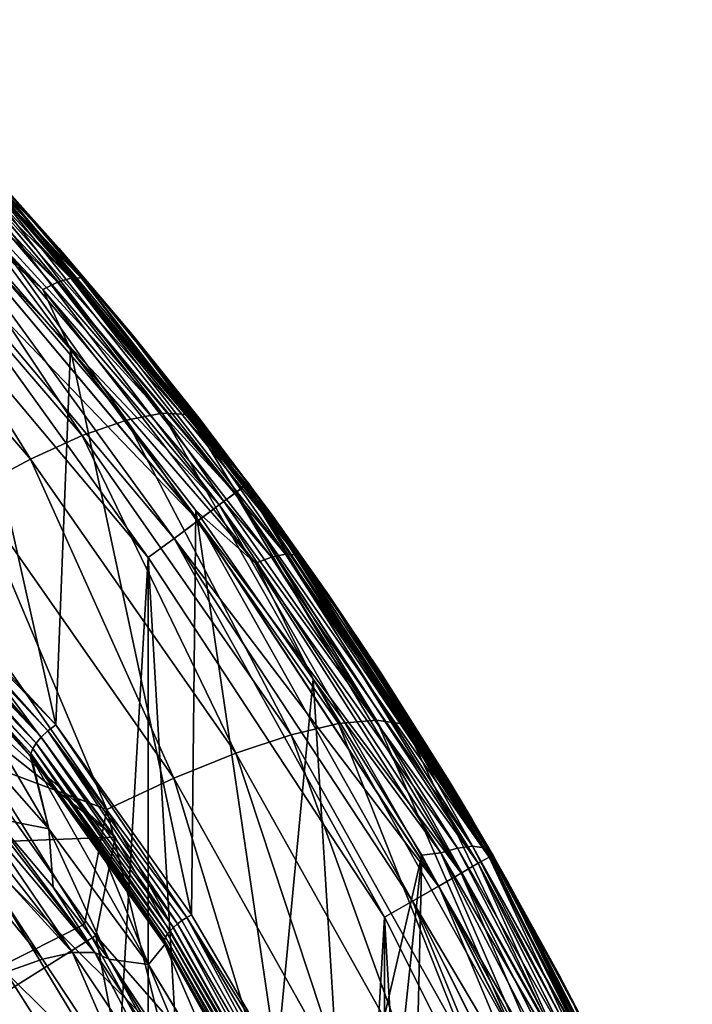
# Model space of a CAD drawing. Header units: metres. Extents: x -24 to 24, y -238 to 25.
# Tile 477 of 477: x 18.19 to 22.5, y 11.29 to 17.6. Entities that reach past the tile are written whole.
import ezdxf

# ---------------------------------------------------------------- set-up
doc = ezdxf.new("R2010")
doc.units = ezdxf.units.M
doc.layers.add('solid_10441023_001', color=7, linetype='CONTINUOUS')

msp = doc.modelspace()

# ---------------------------------------------------------------- linework, layer by layer
at = {"layer": 'solid_10441023_001'}
for points in [[(16.96826, 17.590115, 55.057655), (18.515066, 15.94278, 54.28949), (16.889458, 17.556971, 54.954594)], [(16.96826, 17.590115, 55.057655), (17.028841, 17.596941, 55.176888), (18.580584, 15.94435, 54.406273)], [(16.96826, 17.590115, 55.057655), (18.580584, 15.94435, 54.406273), (18.515066, 15.94278, 54.28949)], [(18.580584, 15.94435, 54.406273), (17.028841, 17.596941, 55.176888), (18.04458, 16.572361, 54.821793)], [(16.889458, 17.556971, 54.954594), (18.42984, 15.916472, 54.189617), (16.801411, 17.502239, 54.877396)], [(18.515066, 15.94278, 54.28949), (18.42984, 15.916472, 54.189617), (16.889458, 17.556971, 54.954594)], [(16.801411, 17.502239, 54.877396), (18.334618, 15.869381, 54.115982), (16.757448, 17.392336, 54.810181)], [(18.42984, 15.916472, 54.189617), (18.334618, 15.869381, 54.115982), (16.801411, 17.502239, 54.877396)], [(18.334618, 15.869381, 54.115982), (17.65731, 16.466141, 54.378288), (16.757448, 17.392336, 54.810181)], [(18.04458, 16.572361, 54.821793), (17.48052, 17.166286, 67.20015), (18.437004, 16.134649, 67.444283)], [(17.684828, 16.911348, 67.712074), (18.437004, 16.134649, 67.444283), (17.48052, 17.166286, 67.20015)], [(17.530823, 16.905346, 68.224785), (17.320059, 16.838583, 68.712379), (18.871737, 15.033313, 69.203476)], [(17.684828, 16.911348, 67.712074), (17.530823, 16.905346, 68.224785), (19.100307, 15.078596, 68.721474)], [(19.100307, 15.078596, 68.721474), (17.530823, 16.905346, 68.224785), (18.871737, 15.033313, 69.203476)], [(19.267204, 15.068807, 68.212868), (18.437004, 16.134649, 67.444283), (17.684828, 16.911348, 67.712074)], [(19.267204, 15.068807, 68.212868), (17.684828, 16.911348, 67.712074), (19.100307, 15.078596, 68.721474)], [(17.320059, 16.838583, 68.712379), (17.058083, 16.712822, 69.162018), (18.587505, 14.934151, 69.646202)], [(18.871737, 15.033313, 69.203476), (17.320059, 16.838583, 68.712379), (18.587505, 14.934151, 69.646202)], [(17.742619, 16.739298, -102.800179), (17.800827, 16.794214, -102.607056), (19.630154, 14.614107, -102.607056)], [(17.742924, 16.739584, 43.499454), (19.566299, 14.566569, 43.499454), (17.800983, 16.794363, 43.306248)], [(17.800827, 16.794214, -102.607056), (17.820654, 16.81292, -102.400002), (19.652018, 14.630385, -102.400002)], [(19.630154, 14.614107, -102.607056), (17.800827, 16.794214, -102.607056), (19.652018, 14.630385, -102.400002)], [(17.800983, 16.794363, 43.306248), (19.630327, 14.614237, 43.306248), (17.820654, 16.81292, 43.099998)], [(19.566299, 14.566569, 43.499454), (19.630327, 14.614237, 43.306248), (17.800983, 16.794363, 43.306248)], [(19.652018, 14.630385, 43.099998), (19.652018, 14.630385, -102.400002), (17.820654, 16.81292, -102.400002)], [(17.820654, 16.81292, 43.099998), (19.652018, 14.630385, 43.099998), (17.820654, 16.81292, -102.400002)], [(19.630327, 14.614237, 43.306248), (19.652018, 14.630385, 43.099998), (17.820654, 16.81292, 43.099998)], [(17.058083, 16.712822, 69.162018), (16.751791, 16.531368, 69.561874), (18.255095, 14.783718, 70.037994)], [(18.587505, 14.934151, 69.646202), (17.058083, 16.712822, 69.162018), (18.255095, 14.783718, 70.037994)], [(17.650005, 16.65192, -102.965981), (17.742619, 16.739298, -102.800179), (19.565964, 14.566319, -102.800179)], [(17.650434, 16.652327, 43.66539), (19.464306, 14.49064, 43.66539), (17.742924, 16.739584, 43.499454)], [(19.565964, 14.566319, -102.800179), (17.742619, 16.739298, -102.800179), (19.630154, 14.614107, -102.607056)], [(19.464306, 14.49064, 43.66539), (19.566299, 14.566569, 43.499454), (17.742924, 16.739584, 43.499454)], [(17.529308, 16.53805, -103.093132), (17.650005, 16.65192, -102.965981), (19.463831, 14.490286, -102.965981)], [(17.529837, 16.538548, 43.792717), (19.331314, 14.39163, 43.792717), (17.650434, 16.652327, 43.66539)], [(19.463831, 14.490286, -102.965981), (17.650005, 16.65192, -102.965981), (19.565964, 14.566319, -102.800179)], [(19.331314, 14.39163, 43.792717), (19.464306, 14.49064, 43.66539), (17.650434, 16.652327, 43.66539)], [(18.255095, 14.783718, 70.037994), (16.751791, 16.531368, 69.561874), (17.883257, 14.585976, 70.368538)], [(17.388773, 16.405462, -103.172958), (17.529308, 16.53805, -103.093132), (19.330732, 14.391197, -103.093132)], [(17.389362, 16.406017, 43.872742), (19.176403, 14.276303, 43.872742), (17.529837, 16.538548, 43.792717)], [(19.330732, 14.391197, -103.093132), (17.529308, 16.53805, -103.093132), (19.463831, 14.490286, -102.965981)], [(19.176403, 14.276303, 43.872742), (19.331314, 14.39163, 43.792717), (17.529837, 16.538548, 43.792717)], [(18.825037, 15.680179, 54.414261), (18.04458, 16.572361, 54.821793), (18.437004, 16.134649, 67.444283)], [(18.580584, 15.94435, 54.406273), (18.04458, 16.572361, 54.821793), (18.825037, 15.680179, 54.414261)], [(17.65731, 16.466141, 54.378288), (18.418756, 13.083117, 52.800758), (17.39192, 14.191575, 53.317638)], [(17.65731, 16.466141, 54.378288), (18.511391, 15.486388, 53.921421), (18.418756, 13.083117, 52.800758)], [(18.334618, 15.869381, 54.115982), (18.511391, 15.486388, 53.921421), (17.65731, 16.466141, 54.378288)], [(17.389362, 16.406017, 43.872742), (17.23736, 16.265406, 43.900002), (19.009293, 14.154038, 43.900002)], [(17.388773, 16.405462, -103.172958), (19.009293, 14.154038, -103.199997), (17.23736, 16.265406, -103.199997)], [(19.175755, 14.27582, -103.172958), (19.009293, 14.154038, -103.199997), (17.388773, 16.405462, -103.172958)], [(19.175755, 14.27582, -103.172958), (17.388773, 16.405462, -103.172958), (19.330732, 14.391197, -103.093132)], [(17.389362, 16.406017, 43.872742), (19.009293, 14.154038, 43.900002), (19.176403, 14.276303, 43.872742)], [(19.009293, -14.154038, 43.900002), (19.009293, 14.154038, 43.900002), (17.23736, 16.265406, 43.900002)], [(17.23736, -16.265406, 43.900002), (19.009293, -14.154038, 43.900002), (17.23736, 16.265406, 43.900002)], [(17.23736, 16.265406, -103.199997), (19.009293, 14.154038, -103.199997), (17.23736, -16.265406, -103.199997)], [(18.825037, 15.680179, 54.414261), (18.437004, 16.134649, 67.444283), (19.334343, 15.047696, 67.701546)], [(19.267204, 15.068807, 68.212868), (19.334343, 15.047696, 67.701546), (18.437004, 16.134649, 67.444283)], [(18.42984, 15.916472, 54.189617), (19.799778, 14.156452, 53.368908), (18.334618, 15.869381, 54.115982)], [(18.515066, 15.94278, 54.28949), (19.890568, 14.175614, 53.46545), (18.42984, 15.916472, 54.189617)], [(19.890568, 14.175614, 53.46545), (19.799778, 14.156452, 53.368908), (18.42984, 15.916472, 54.189617)], [(18.515066, 15.94278, 54.28949), (18.580584, 15.94435, 54.406273), (19.960361, 14.171692, 53.579666)], [(18.515066, 15.94278, 54.28949), (19.960361, 14.171692, 53.579666), (19.890568, 14.175614, 53.46545)], [(19.960361, 14.171692, 53.579666), (18.580584, 15.94435, 54.406273), (18.825037, 15.680179, 54.414261)], [(18.334618, 15.869381, 54.115982), (19.698338, 14.117346, 53.298992), (18.511391, 15.486388, 53.921421)], [(19.799778, 14.156452, 53.368908), (19.698338, 14.117346, 53.298992), (18.334618, 15.869381, 54.115982)], [(18.914856, 15.571712, 54.364716), (18.825037, 15.680179, 54.414261), (19.334343, 15.047696, 67.701546)], [(20.157618, 13.925102, 53.595875), (18.825037, 15.680179, 54.414261), (18.914856, 15.571712, 54.364716)], [(20.157618, 13.925102, 53.595875), (19.960361, 14.171692, 53.579666), (18.825037, 15.680179, 54.414261)], [(19.734539, 14.518883, 53.883781), (18.914856, 15.571712, 54.364716), (19.334343, 15.047696, 67.701546)], [(20.157618, 13.925102, 53.595875), (18.914856, 15.571712, 54.364716), (19.734539, 14.518883, 53.883781)], [(18.511391, 15.486388, 53.921421), (19.286795, 11.865473, 52.23296), (18.418756, 13.083117, 52.800758)], [(18.511391, 15.486388, 53.921421), (19.31621, 14.455052, 53.440502), (19.286795, 11.865473, 52.23296)], [(19.698338, 14.117346, 53.298992), (19.31621, 14.455052, 53.440502), (18.511391, 15.486388, 53.921421)], [(19.100307, 15.078596, 68.721474), (18.871737, 15.033313, 69.203476), (20.229904, 13.090239, 69.7323)], [(20.473801, 13.112691, 69.256233), (19.100307, 15.078596, 68.721474), (20.229904, 13.090239, 69.7323)], [(19.267204, 15.068807, 68.212868), (19.100307, 15.078596, 68.721474), (20.473801, 13.112691, 69.256233)], [(19.267204, 15.068807, 68.212868), (19.808535, 14.417766, 67.850662), (19.334343, 15.047696, 67.701546)], [(20.651752, 13.086142, 68.751999), (19.808535, 14.417766, 67.850662), (19.267204, 15.068807, 68.212868)], [(20.651752, 13.086142, 68.751999), (19.267204, 15.068807, 68.212868), (20.473801, 13.112691, 69.256233)], [(18.871737, 15.033313, 69.203476), (18.587505, 14.934151, 69.646202), (19.926477, 13.019374, 70.167656)], [(20.229904, 13.090239, 69.7323), (18.871737, 15.033313, 69.203476), (19.926477, 13.019374, 70.167656)], [(19.734539, 14.518883, 53.883781), (19.334343, 15.047696, 67.701546), (19.808535, 14.417766, 67.850662)], [(18.587505, 14.934151, 69.646202), (18.255095, 14.783718, 70.037994), (19.57151, 12.901964, 70.55085)], [(19.926477, 13.019374, 70.167656), (18.587505, 14.934151, 69.646202), (19.57151, 12.901964, 70.55085)], [(18.255095, 14.783718, 70.037994), (17.883257, 14.585976, 70.368538), (19.174345, 12.741097, 70.871796)], [(19.57151, 12.901964, 70.55085), (18.255095, 14.783718, 70.037994), (19.174345, 12.741097, 70.871796)], [(19.630154, 14.614107, -102.607056), (19.652018, 14.630385, -102.400002), (21.217623, 12.25, -102.400002)], [(19.630327, 14.614237, 43.306248), (21.194202, 12.236479, 43.306248), (19.652018, 14.630385, 43.099998)], [(21.217623, 12.25, 43.099998), (21.217623, 12.25, -102.400002), (19.652018, 14.630385, -102.400002)], [(19.652018, 14.630385, 43.099998), (21.217623, 12.25, 43.099998), (19.652018, 14.630385, -102.400002)], [(21.194202, 12.236479, 43.306248), (21.217623, 12.25, 43.099998), (19.652018, 14.630385, 43.099998)], [(17.883257, 14.585976, 70.368538), (17.481775, 14.346127, 70.629135), (18.745434, 12.541009, 71.122047)], [(19.174345, 12.741097, 70.871796), (17.883257, 14.585976, 70.368538), (18.745434, 12.541009, 71.122047)], [(19.463831, 14.490286, -102.965981), (19.565964, 14.566319, -102.800179), (21.124712, 12.196358, -102.800179)], [(19.464306, 14.49064, 43.66539), (21.014956, 12.132991, 43.66539), (19.566299, 14.566569, 43.499454)], [(19.565964, 14.566319, -102.800179), (19.630154, 14.614107, -102.607056), (21.194016, 12.23637, -102.607056)], [(21.124712, 12.196358, -102.800179), (19.565964, 14.566319, -102.800179), (21.194016, 12.23637, -102.607056)], [(19.566299, 14.566569, 43.499454), (21.125074, 12.196568, 43.499454), (19.630327, 14.614237, 43.306248)], [(21.014956, 12.132991, 43.66539), (21.125074, 12.196568, 43.499454), (19.566299, 14.566569, 43.499454)], [(21.194016, 12.23637, -102.607056), (19.630154, 14.614107, -102.607056), (21.217623, 12.25, -102.400002)], [(21.125074, 12.196568, 43.499454), (21.194202, 12.236479, 43.306248), (19.630327, 14.614237, 43.306248)], [(19.734539, 14.518883, 53.883781), (19.808535, 14.417766, 67.850662), (20.169195, 13.908759, 67.971161)], [(20.500031, 13.416363, 53.380169), (19.734539, 14.518883, 53.883781), (20.169195, 13.908759, 67.971161)], [(20.157618, 13.925102, 53.595875), (19.734539, 14.518883, 53.883781), (20.500031, 13.416363, 53.380169)], [(16.242767, 14.38966, 44.299999), (17.236038, 14.462675, 44.299999), (18.79851, 12.3639, 44.299999)], [(17.243532, 13.751258, 47.532578), (18.79851, 12.3639, 44.299999), (17.236038, 14.462675, 44.299999)], [(19.31621, 14.455052, 53.440502), (19.834925, 10.932918, 51.798103), (19.286795, 11.865473, 52.23296)], [(19.31621, 14.455052, 53.440502), (20.06805, 13.374627, 52.936691), (19.834925, 10.932918, 51.798103)], [(19.698338, 14.117346, 53.298992), (20.06805, 13.374627, 52.936691), (19.31621, 14.455052, 53.440502)], [(19.330732, 14.391197, -103.093132), (19.463831, 14.490286, -102.965981), (21.014444, 12.132694, -102.965981)], [(19.331314, 14.39163, 43.792717), (20.871368, 12.050091, 43.792717), (19.464306, 14.49064, 43.66539)], [(21.014444, 12.132694, -102.965981), (19.463831, 14.490286, -102.965981), (21.124712, 12.196358, -102.800179)], [(20.871368, 12.050091, 43.792717), (21.014956, 12.132991, 43.66539), (19.464306, 14.49064, 43.66539)], [(17.858797, 12.326932, 44.299999), (16.242767, 14.38966, 44.299999), (18.79851, 12.3639, 44.299999)], [(19.175755, 14.27582, -103.172958), (19.330732, 14.391197, -103.093132), (20.870741, 12.049727, -103.093132)], [(19.176403, 14.276303, 43.872742), (20.704117, 11.953527, 43.872742), (19.331314, 14.39163, 43.792717)], [(20.870741, 12.049727, -103.093132), (19.330732, 14.391197, -103.093132), (21.014444, 12.132694, -102.965981)], [(20.704117, 11.953527, 43.872742), (20.871368, 12.050091, 43.792717), (19.331314, 14.39163, 43.792717)], [(21.084789, 12.475926, 68.378487), (20.169195, 13.908759, 67.971161), (19.808535, 14.417766, 67.850662)], [(21.084789, 12.475926, 68.378487), (19.808535, 14.417766, 67.850662), (20.651752, 13.086142, 68.751999)], [(18.745434, 12.541009, 71.122047), (17.481775, 14.346127, 70.629135), (17.953951, 12.835258, 71.15052)], [(19.176403, 14.276303, 43.872742), (19.009293, 14.154038, 43.900002), (20.524097, 11.851219, 43.900002)], [(19.175755, 14.27582, -103.172958), (20.524097, 11.851219, -103.199997), (19.009293, 14.154038, -103.199997)], [(20.703417, 11.953123, -103.172958), (20.524097, 11.851219, -103.199997), (19.175755, 14.27582, -103.172958)], [(20.703417, 11.953123, -103.172958), (19.175755, 14.27582, -103.172958), (20.870741, 12.049727, -103.093132)], [(19.176403, 14.276303, 43.872742), (20.524097, 11.851219, 43.900002), (20.704117, 11.953527, 43.872742)], [(17.364346, 14.169661, 53.310928), (17.39192, 14.191575, 53.317638), (18.418756, 13.083117, 52.800758)], [(19.009293, 14.154038, -103.199997), (19.009293, -14.154038, -103.199997), (17.23736, -16.265406, -103.199997)], [(17.313774, 14.114552, 53.314888), (17.337896, 14.142442, 53.309559), (18.324257, 13.003819, 52.805859)], [(17.337896, 14.142442, 53.309559), (17.357943, 14.163358, 53.309982), (18.367718, 13.044627, 52.794209)], [(17.337896, 14.142442, 53.309559), (18.367718, 13.044627, 52.794209), (18.324257, 13.003819, 52.805859)], [(17.357943, 14.163358, 53.309982), (17.364346, 14.169661, 53.310928), (18.367718, 13.044627, 52.794209)], [(17.364346, 14.169661, 53.310928), (18.418756, 13.083117, 52.800758), (18.367718, 13.044627, 52.794209)], [(20.524097, -11.851219, 43.900002), (20.524097, 11.851219, 43.900002), (19.009293, 14.154038, 43.900002)], [(19.009293, -14.154038, 43.900002), (20.524097, -11.851219, 43.900002), (19.009293, 14.154038, 43.900002)], [(19.009293, 14.154038, -103.199997), (20.524097, 11.851219, -103.199997), (19.009293, -14.154038, -103.199997)], [(19.799778, 14.156452, 53.368908), (20.992741, 12.293856, 52.500362), (19.698338, 14.117346, 53.298992)], [(19.890568, 14.175614, 53.46545), (21.088259, 12.305636, 52.593464), (19.799778, 14.156452, 53.368908)], [(21.088259, 12.305636, 52.593464), (20.992741, 12.293856, 52.500362), (19.799778, 14.156452, 53.368908)], [(19.890568, 14.175614, 53.46545), (19.960361, 14.171692, 53.579666), (21.16169, 12.296041, 52.705036)], [(19.890568, 14.175614, 53.46545), (21.16169, 12.296041, 52.705036), (21.088259, 12.305636, 52.593464)], [(20.157618, 13.925102, 53.595875), (21.16169, 12.296041, 52.705036), (19.960361, 14.171692, 53.579666)], [(17.260633, 14.034565, 53.366398), (17.274372, 14.059417, 53.344131), (18.292347, 12.966386, 52.830433)], [(17.274372, 14.059417, 53.344131), (17.28046, 14.069107, 53.337101), (18.292347, 12.966386, 52.830433)], [(17.28046, 14.069107, 53.337101), (17.291878, 14.085888, 53.326904), (18.292347, 12.966386, 52.830433)], [(17.291878, 14.085888, 53.326904), (17.313774, 14.114552, 53.314888), (18.324257, 13.003819, 52.805859)], [(17.291878, 14.085888, 53.326904), (18.324257, 13.003819, 52.805859), (18.292347, 12.966386, 52.830433)], [(19.698338, 14.117346, 53.298992), (20.886017, 12.262996, 52.434296), (20.06805, 13.374627, 52.936691)], [(20.992741, 12.293856, 52.500362), (20.886017, 12.262996, 52.434296), (19.698338, 14.117346, 53.298992)], [(17.245907, 13.991333, 53.425846), (17.250895, 14.011462, 53.393944), (18.258364, 12.898254, 52.917221)], [(17.250895, 14.011462, 53.393944), (17.257242, 14.027359, 53.374191), (18.269867, 12.931105, 52.866852)], [(17.250895, 14.011462, 53.393944), (18.269867, 12.931105, 52.866852), (18.258364, 12.898254, 52.917221)], [(17.257242, 14.027359, 53.374191), (17.260633, 14.034565, 53.366398), (18.269867, 12.931105, 52.866852)], [(17.260633, 14.034565, 53.366398), (18.292347, 12.966386, 52.830433), (18.269867, 12.931105, 52.866852)], [(17.246084, 13.975735, 53.459698), (17.245907, 13.991333, 53.425846), (18.258364, 12.898254, 52.917221)], [(17.246084, 13.975735, 53.459698), (18.262474, 12.873925, 52.976765), (18.25375, 12.884628, 52.981823)], [(17.246084, 13.975735, 53.459698), (18.258364, 12.898254, 52.917221), (18.262474, 12.873925, 52.976765)], [(17.246084, 13.975735, 53.459698), (18.25375, 12.884628, 52.981823), (17.768562, 13.441814, 53.245205)], [(20.157618, 13.925102, 53.595875), (20.500031, 13.416363, 53.380169), (21.207821, 12.266961, 52.855125)], [(20.157618, 13.925102, 53.595875), (21.207821, 12.266961, 52.855125), (21.31736, 12.073517, 52.732464)], [(20.157618, 13.925102, 53.595875), (21.31736, 12.073517, 52.732464), (21.16169, 12.296041, 52.705036)], [(20.500031, 13.416363, 53.380169), (20.169195, 13.908759, 67.971161), (20.938379, 12.72141, 68.252289)], [(21.084789, 12.475926, 68.378487), (20.938379, 12.72141, 68.252289), (20.169195, 13.908759, 67.971161)], [(17.243532, 13.751258, 47.532578), (18.674761, 11.73413, 47.532578), (18.79851, 12.3639, 44.299999)], [(18.000731, 11.310609, 50.707111), (18.674761, 11.73413, 47.532578), (17.243532, 13.751258, 47.532578)], [(18.372591, 12.417926, 60.11599), (17.659094, 13.224603, 60.182526), (17.768562, 13.441814, 53.245205)], [(18.372591, 12.417926, 60.11599), (17.768562, 13.441814, 53.245205), (18.25375, 12.884628, 52.981823)], [(20.06805, 13.374627, 52.936691), (20.266806, 10.118113, 51.418152), (19.834925, 10.932918, 51.798103)], [(20.06805, 13.374627, 52.936691), (20.763523, 12.247758, 52.411224), (20.266806, 10.118113, 51.418152)], [(20.886017, 12.262996, 52.434296), (20.763523, 12.247758, 52.411224), (20.06805, 13.374627, 52.936691)], [(21.207821, 12.266961, 52.855125), (20.500031, 13.416363, 53.380169), (20.938379, 12.72141, 68.252289)], [(18.372591, 12.417926, 60.11599), (18.02594, 12.484274, 66.968071), (17.659094, 13.224603, 60.182526)], [(20.473801, 13.112691, 69.256233), (20.229904, 13.090239, 69.7323), (21.383499, 11.029315, 70.293625)], [(21.640205, 11.027916, 69.823814), (20.473801, 13.112691, 69.256233), (21.383499, 11.029315, 70.293625)], [(20.651752, 13.086142, 68.751999), (20.473801, 13.112691, 69.256233), (21.640205, 11.027916, 69.823814)], [(18.367718, 13.044627, 52.794209), (18.418756, 13.083117, 52.800758), (19.256918, 11.848996, 52.22855)], [(18.418756, 13.083117, 52.800758), (19.286795, 11.865473, 52.23296), (19.256918, 11.848996, 52.22855)], [(20.229904, 13.090239, 69.7323), (19.926477, 13.019374, 70.167656), (21.063999, 10.988065, 70.72123)], [(21.383499, 11.029315, 70.293625), (20.229904, 13.090239, 69.7323), (21.063999, 10.988065, 70.72123)], [(21.827358, 10.983905, 69.32415), (20.651752, 13.086142, 68.751999), (21.640205, 11.027916, 69.823814)], [(21.084789, 12.475926, 68.378487), (20.651752, 13.086142, 68.751999), (21.827358, 10.983905, 69.32415)], [(18.292347, 12.966386, 52.830433), (18.324257, 13.003819, 52.805859), (19.171885, 11.785951, 52.250622)], [(18.324257, 13.003819, 52.805859), (18.367718, 13.044627, 52.794209), (19.19717, 11.80776, 52.237492)], [(18.324257, 13.003819, 52.805859), (19.19717, 11.80776, 52.237492), (19.171885, 11.785951, 52.250622)], [(18.367718, 13.044627, 52.794209), (19.22624, 11.829348, 52.229874), (19.19717, 11.80776, 52.237492)], [(18.367718, 13.044627, 52.794209), (19.256918, 11.848996, 52.22855), (19.22624, 11.829348, 52.229874)], [(19.926477, 13.019374, 70.167656), (19.57151, 12.901964, 70.55085), (20.690115, 10.905251, 71.095367)], [(21.063999, 10.988065, 70.72123), (19.926477, 13.019374, 70.167656), (20.690115, 10.905251, 71.095367)], [(18.258364, 12.898254, 52.917221), (18.269867, 12.931105, 52.866852), (19.114311, 11.705216, 52.347164)], [(18.269867, 12.931105, 52.866852), (18.292347, 12.966386, 52.830433), (19.134483, 11.744435, 52.289894)], [(18.269867, 12.931105, 52.866852), (19.121782, 11.724066, 52.316681), (19.114311, 11.705216, 52.347164)], [(18.269867, 12.931105, 52.866852), (19.134483, 11.744435, 52.289894), (19.121782, 11.724066, 52.316681)], [(18.292347, 12.966386, 52.830433), (19.151232, 11.764994, 52.268089), (19.134483, 11.744435, 52.289894)], [(18.292347, 12.966386, 52.830433), (19.171885, 11.785951, 52.250622), (19.151232, 11.764994, 52.268089)], [(18.372591, 12.417926, 60.11599), (18.25375, 12.884628, 52.981823), (18.262474, 12.873925, 52.976765)], [(18.258364, 12.898254, 52.917221), (19.116137, 11.676796, 52.410778), (18.262474, 12.873925, 52.976765)], [(18.258364, 12.898254, 52.917221), (19.112604, 11.689197, 52.37925), (19.116137, 11.676796, 52.410778)], [(18.258364, 12.898254, 52.917221), (19.114311, 11.705216, 52.347164), (19.112604, 11.689197, 52.37925)], [(18.262474, 12.873925, 52.976765), (19.116137, 11.676796, 52.410778), (18.703772, 12.295594, 52.703373)], [(19.011889, 11.548442, 60.045918), (18.262474, 12.873925, 52.976765), (18.703772, 12.295594, 52.703373)], [(19.011889, 11.548442, 60.045918), (18.372591, 12.417926, 60.11599), (18.262474, 12.873925, 52.976765)], [(19.57151, 12.901964, 70.55085), (19.174345, 12.741097, 70.871796), (20.271685, 10.783053, 71.406189)], [(20.690115, 10.905251, 71.095367), (19.57151, 12.901964, 70.55085), (20.271685, 10.783053, 71.406189)], [(18.601757, 11.806334, 71.431839), (17.953951, 12.835258, 71.15052), (17.1185, 11.057432, 71.836052)], [(18.745434, 12.541009, 71.122047), (17.953951, 12.835258, 71.15052), (18.601757, 11.806334, 71.431839)], [(19.174345, 12.741097, 70.871796), (18.745434, 12.541009, 71.122047), (19.819723, 10.624689, 71.645515)], [(20.271685, 10.783053, 71.406189), (19.174345, 12.741097, 70.871796), (19.819723, 10.624689, 71.645515)], [(21.207821, 12.266961, 52.855125), (20.938379, 12.72141, 68.252289), (21.638931, 11.489416, 68.543991)], [(21.084789, 12.475926, 68.378487), (21.638931, 11.489416, 68.543991), (20.938379, 12.72141, 68.252289)], [(17.74511, 12.477506, 67.877129), (17.838926, 12.502479, 67.658455), (18.525444, 11.625134, 67.941742)], [(17.838926, 12.502479, 67.658455), (17.917484, 12.511945, 67.432617), (18.525444, 11.625134, 67.941742)], [(17.917484, 12.511945, 67.432617), (18.668207, 11.625074, 67.550621), (18.525444, 11.625134, 67.941742)], [(17.917484, 12.511945, 67.432617), (17.980047, 12.505813, 67.201759), (18.668207, 11.625074, 67.550621)], [(17.980047, 12.505813, 67.201759), (18.02594, 12.484274, 66.968071), (18.668207, 11.625074, 67.550621)], [(18.02594, 12.484274, 66.968071), (18.402105, 12.042471, 67.055305), (18.668207, 11.625074, 67.550621)], [(18.372591, 12.417926, 60.11599), (18.402105, 12.042471, 67.055305), (18.02594, 12.484274, 66.968071)], [(18.745434, 12.541009, 71.122047), (18.601757, 11.806334, 71.431839), (19.191422, 10.740698, 71.723213)], [(19.819723, 10.624689, 71.645515), (18.745434, 12.541009, 71.122047), (19.191422, 10.740698, 71.723213)], [(17.636913, 12.437264, 68.086632), (17.74511, 12.477506, 67.877129), (18.333504, 11.582656, 68.308769)], [(17.636913, 12.437264, 68.086632), (18.333504, 11.582656, 68.308769), (18.097708, 11.498819, 68.641525)], [(17.74511, 12.477506, 67.877129), (18.525444, 11.625134, 67.941742), (18.333504, 11.582656, 68.308769)], [(18.372591, 12.417926, 60.11599), (18.757828, 11.582481, 67.146263), (18.402105, 12.042471, 67.055305)], [(19.011889, 11.548442, 60.045918), (18.757828, 11.582481, 67.146263), (18.372591, 12.417926, 60.11599)], [(22.165966, 10.42977, 68.935379), (21.638931, 11.489416, 68.543991), (21.084789, 12.475926, 68.378487)], [(22.165966, 10.42977, 68.935379), (21.084789, 12.475926, 68.378487), (21.827358, 10.983905, 69.32415)], [(17.858797, 12.326932, 44.299999), (18.79851, 12.3639, 44.299999), (20.106707, 10.098037, 44.299999)], [(18.674761, 11.73413, 47.532578), (20.106707, 10.098037, 44.299999), (18.79851, 12.3639, 44.299999)], [(17.282705, 11.929289, 45), (17.858797, 12.326932, 44.299999), (19.214392, 10.0845, 44.299999)], [(19.214392, 10.0845, 44.299999), (17.858797, 12.326932, 44.299999), (20.106707, 10.098037, 44.299999)], [(19.011889, 11.548442, 60.045918), (18.703772, 12.295594, 52.703373), (19.116137, 11.676796, 52.410778)], [(20.992741, 12.293856, 52.500362), (22.003828, 10.345111, 51.591648), (20.886017, 12.262996, 52.434296)], [(21.088259, 12.305636, 52.593464), (22.103268, 10.349338, 51.681225), (20.992741, 12.293856, 52.500362)], [(22.103268, 10.349338, 51.681225), (22.003828, 10.345111, 51.591648), (20.992741, 12.293856, 52.500362)], [(21.088259, 12.305636, 52.593464), (21.16169, 12.296041, 52.705036), (22.179712, 10.333933, 51.790092)], [(21.088259, 12.305636, 52.593464), (22.179712, 10.333933, 51.790092), (22.103268, 10.349338, 51.681225)], [(21.31736, 12.073517, 52.732464), (22.179712, 10.333933, 51.790092), (21.16169, 12.296041, 52.705036)], [(20.763523, 12.247758, 52.411224), (20.492846, 9.683394, 51.215443), (20.266806, 10.118113, 51.418152)], [(20.763523, 12.247758, 52.411224), (20.694227, 9.317142, 51.044655), (20.492846, 9.683394, 51.215443)], [(20.763523, 12.247758, 52.411224), (21.399128, 11.077644, 51.865589), (20.694227, 9.317142, 51.044655)], [(20.886017, 12.262996, 52.434296), (21.399128, 11.077644, 51.865589), (20.763523, 12.247758, 52.411224)], [(20.886017, 12.262996, 52.434296), (21.892723, 10.322692, 51.529518), (21.399128, 11.077644, 51.865589)], [(22.003828, 10.345111, 51.591648), (21.892723, 10.322692, 51.529518), (20.886017, 12.262996, 52.434296)], [(21.124712, 12.196358, -102.800179), (21.194016, 12.23637, -102.607056), (22.471264, 9.693157, -102.607056)], [(21.125074, 12.196568, 43.499454), (22.398169, 9.661627, 43.499454), (21.194202, 12.236479, 43.306248)], [(21.194016, 12.23637, -102.607056), (21.217623, 12.25, -102.400002), (22.496294, 9.703955, -102.400002)], [(22.471264, 9.693157, -102.607056), (21.194016, 12.23637, -102.607056), (22.496294, 9.703955, -102.400002)], [(21.194202, 12.236479, 43.306248), (22.471464, 9.693243, 43.306248), (21.217623, 12.25, 43.099998)], [(22.398169, 9.661627, 43.499454), (22.471464, 9.693243, 43.306248), (21.194202, 12.236479, 43.306248)], [(21.854504, 11.073874, 52.310135), (21.207821, 12.266961, 52.855125), (21.638931, 11.489416, 68.543991)], [(21.31736, 12.073517, 52.732464), (21.207821, 12.266961, 52.855125), (21.854504, 11.073874, 52.310135)], [(22.496294, 9.703955, 43.099998), (22.496294, 9.703955, -102.400002), (21.217623, 12.25, -102.400002)], [(21.217623, 12.25, 43.099998), (22.496294, 9.703955, 43.099998), (21.217623, 12.25, -102.400002)], [(22.471464, 9.693243, 43.306248), (22.496294, 9.703955, 43.099998), (21.217623, 12.25, 43.099998)], [(21.014444, 12.132694, -102.965981), (21.124712, 12.196358, -102.800179), (22.397785, 9.661461, -102.800179)], [(21.014956, 12.132991, 43.66539), (22.281416, 9.611264, 43.66539), (21.125074, 12.196568, 43.499454)], [(22.397785, 9.661461, -102.800179), (21.124712, 12.196358, -102.800179), (22.471264, 9.693157, -102.607056)], [(22.281416, 9.611264, 43.66539), (22.398169, 9.661627, 43.499454), (21.125074, 12.196568, 43.499454)], [(20.870741, 12.049727, -103.093132), (21.014444, 12.132694, -102.965981), (22.28087, 9.61103, -102.965981)], [(20.871368, 12.050091, 43.792717), (22.129175, 9.545594, 43.792717), (21.014956, 12.132991, 43.66539)], [(22.28087, 9.61103, -102.965981), (21.014444, 12.132694, -102.965981), (22.397785, 9.661461, -102.800179)], [(22.129175, 9.545594, 43.792717), (22.281416, 9.611264, 43.66539), (21.014956, 12.132991, 43.66539)], [(18.402105, 12.042471, 67.055305), (18.757828, 11.582481, 67.146263), (18.668207, 11.625074, 67.550621)], [(20.703417, 11.953123, -103.172958), (20.870741, 12.049727, -103.093132), (22.128508, 9.545307, -103.093132)], [(20.704117, 11.953527, 43.872742), (21.951843, 9.469101, 43.872742), (20.871368, 12.050091, 43.792717)], [(22.128508, 9.545307, -103.093132), (20.870741, 12.049727, -103.093132), (22.28087, 9.61103, -102.965981)], [(21.951843, 9.469101, 43.872742), (22.129175, 9.545594, 43.792717), (20.871368, 12.050091, 43.792717)], [(21.31736, 12.073517, 52.732464), (21.854504, 11.073874, 52.310135), (22.300323, 10.140398, 51.831039)], [(21.31736, 12.073517, 52.732464), (22.300323, 10.140398, 51.831039), (22.179712, 10.333933, 51.790092)], [(12.538409, 11.774057, 45), (17.282705, 11.929289, 45), (18.594572, 9.759194, 45)], [(17.282705, 11.929289, 45), (19.214392, 10.0845, 44.299999), (18.594572, 9.759194, 45)], [(20.704117, 11.953527, 43.872742), (20.524097, 11.851219, 43.900002), (21.761288, 9.388096, 43.900002)], [(20.703417, 11.953123, -103.172958), (21.761288, 9.388096, -103.199997), (20.524097, 11.851219, -103.199997)], [(21.951099, 9.468781, -103.172958), (21.761288, 9.388096, -103.199997), (20.703417, 11.953123, -103.172958)], [(21.951099, 9.468781, -103.172958), (20.703417, 11.953123, -103.172958), (22.128508, 9.545307, -103.093132)], [(20.704117, 11.953527, 43.872742), (21.761288, 9.388096, 43.900002), (21.951843, 9.469101, 43.872742)], [(20.524097, 11.851219, -103.199997), (20.524097, -11.851219, -103.199997), (19.009293, -14.154038, -103.199997)], [(19.834925, 10.932918, 51.798103), (19.256918, 11.848996, 52.22855), (19.286795, 11.865473, 52.23296)], [(21.761288, -9.388096, 43.900002), (21.761288, 9.388096, 43.900002), (20.524097, 11.851219, 43.900002)], [(20.524097, -11.851219, 43.900002), (21.761288, -9.388096, 43.900002), (20.524097, 11.851219, 43.900002)], [(20.524097, 11.851219, -103.199997), (21.761288, 9.388096, -103.199997), (20.524097, -11.851219, -103.199997)], [(19.191422, 10.740698, 71.723213), (18.601757, 11.806334, 71.431839), (17.1185, 11.057432, 71.836052)], [(19.19717, 11.80776, 52.237492), (20.151039, 10.050848, 51.437241), (19.171885, 11.785951, 52.250622)], [(19.22624, 11.829348, 52.229874), (20.205137, 10.087571, 51.416977), (19.19717, 11.80776, 52.237492)], [(19.19717, 11.80776, 52.237492), (20.205137, 10.087571, 51.416977), (20.151039, 10.050848, 51.437241)], [(19.256918, 11.848996, 52.22855), (20.205137, 10.087571, 51.416977), (19.22624, 11.829348, 52.229874)], [(19.256918, 11.848996, 52.22855), (20.266806, 10.118113, 51.418152), (20.205137, 10.087571, 51.416977)], [(19.834925, 10.932918, 51.798103), (20.266806, 10.118113, 51.418152), (19.256918, 11.848996, 52.22855)], [(13.91517, 10.109806, 45), (12.538409, 11.774057, 45), (18.594572, 9.759194, 45)], [(18.000731, 11.310609, 50.707111), (19.153933, 9.224048, 50.707111), (18.674761, 11.73413, 47.532578)], [(18.674761, 11.73413, 47.532578), (19.871143, 9.569438, 47.532578), (20.106707, 10.098037, 44.299999)], [(19.153933, 9.224048, 50.707111), (19.871143, 9.569438, 47.532578), (18.674761, 11.73413, 47.532578)], [(19.134483, 11.744435, 52.289894), (20.110777, 10.012433, 51.476089), (19.121782, 11.724066, 52.316681)], [(19.151232, 11.764994, 52.268089), (20.128641, 10.031356, 51.454823), (19.134483, 11.744435, 52.289894)], [(19.134483, 11.744435, 52.289894), (20.128641, 10.031356, 51.454823), (20.110777, 10.012433, 51.476089)], [(19.171885, 11.785951, 52.250622), (20.151039, 10.050848, 51.437241), (19.151232, 11.764994, 52.268089)], [(19.151232, 11.764994, 52.268089), (20.151039, 10.050848, 51.437241), (20.128641, 10.031356, 51.454823)], [(19.011889, 11.548442, 60.045918), (19.116137, 11.676796, 52.410778), (19.562429, 10.643513, 59.850784)], [(19.114311, 11.705216, 52.347164), (20.084911, 9.959489, 51.561665), (19.112604, 11.689197, 52.37925)], [(19.112604, 11.689197, 52.37925), (20.084911, 9.959489, 51.561665), (20.087593, 9.944863, 51.595924)], [(19.112604, 11.689197, 52.37925), (20.087593, 9.944863, 51.595924), (19.619907, 10.823477, 52.009079)], [(19.112604, 11.689197, 52.37925), (19.619907, 10.823477, 52.009079), (19.116137, 11.676796, 52.410778)], [(19.121782, 11.724066, 52.316681), (20.088333, 9.976044, 51.529861), (19.114311, 11.705216, 52.347164)], [(19.114311, 11.705216, 52.347164), (20.088333, 9.976044, 51.529861), (20.084911, 9.959489, 51.561665)], [(19.562429, 10.643513, 59.850784), (19.116137, 11.676796, 52.410778), (19.619907, 10.823477, 52.009079)], [(19.121782, 11.724066, 52.316681), (20.110777, 10.012433, 51.476089), (20.088333, 9.976044, 51.529861)], [(18.333504, 11.582656, 68.308769), (18.525444, 11.625134, 67.941742), (18.938812, 10.665035, 68.559021)], [(18.525444, 11.625134, 67.941742), (19.15345, 10.690433, 68.175537), (18.938812, 10.665035, 68.559021)], [(18.525444, 11.625134, 67.941742), (18.668207, 11.625074, 67.550621), (19.15345, 10.690433, 68.175537)], [(18.668207, 11.625074, 67.550621), (19.309479, 10.673393, 67.764275), (19.15345, 10.690433, 68.175537)], [(18.668207, 11.625074, 67.550621), (18.757828, 11.582481, 67.146263), (19.309479, 10.673393, 67.764275)], [(18.097708, 11.498819, 68.641525), (18.333504, 11.582656, 68.308769), (18.938812, 10.665035, 68.559021)], [(18.757828, 11.582481, 67.146263), (19.402063, 10.614446, 67.33799), (19.309479, 10.673393, 67.764275)], [(19.011889, 11.548442, 60.045918), (19.402063, 10.614446, 67.33799), (18.757828, 11.582481, 67.146263)], [(19.011889, 11.548442, 60.045918), (19.562429, 10.643513, 59.850784), (19.56909, 10.62684, 59.971786)], [(19.011889, 11.548442, 60.045918), (19.56909, 10.62684, 59.971786), (19.402063, 10.614446, 67.33799)], [(17.802168, 11.390156, 68.933838), (18.097708, 11.498819, 68.641525), (18.67222, 10.59799, 68.902824)], [(18.097708, 11.498819, 68.641525), (18.938812, 10.665035, 68.559021), (18.67222, 10.59799, 68.902824)], [(21.854504, 11.073874, 52.310135), (21.638931, 11.489416, 68.543991), (22.26804, 10.21687, 68.845253)], [(22.165966, 10.42977, 68.935379), (22.26804, 10.21687, 68.845253), (21.638931, 11.489416, 68.543991)], [(17.802168, 11.390156, 68.933838), (18.67222, 10.59799, 68.902824), (18.345232, 10.493105, 69.204758)], [(18.050385, 10.992564, 69.058411), (17.802168, 11.390156, 68.933838), (18.345232, 10.493105, 69.204758)], [(18.000731, 11.310609, 50.707111), (18.129427, 8.730672, 53.776043), (19.153933, 9.224048, 50.707111)]]:
    msp.add_3dface(points, dxfattribs=at)

doc.saveas('drawing.dxf')
